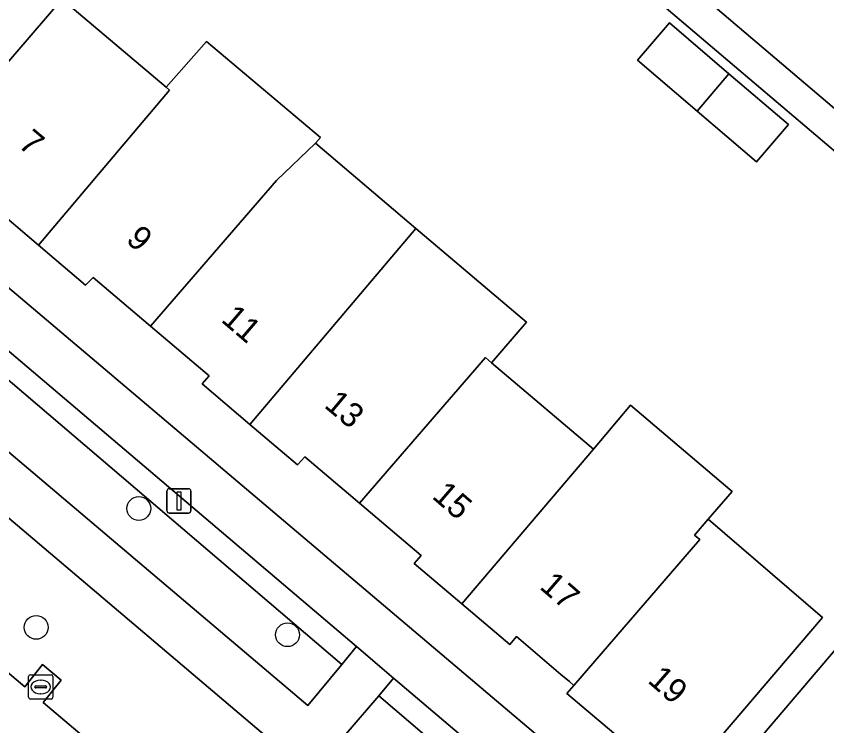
# Model space of a CAD drawing. Extents: x 156412 to 157779, y 382335 to 383768.
# Drawn here: x 156879.42 to 156912.71, y 382467.73 to 382496.87 of the extents above; entities that cross this region are included whole.
import ezdxf

# ---------------------------------------------------------------- set-up
doc = ezdxf.new("R2010")
doc.units = 0
for name, color, linetype in [('IMGEO_Berm_groen', 7, 'Continuous'), ('IMGEO_Boom', 7, 'Continuous'), ('IMGEO_Erf', 7, 'Continuous'), ('IMGEO_Groenvoorziening', 7, 'Continuous'), ('IMGEO_Haag', 7, 'Continuous'), ('IMGEO_Kolk', 7, 'Continuous'), ('IMGEO_Lichtmast', 7, 'Continuous'), ('IMGEO_Pand', 7, 'Continuous'), ('IMGEO_Pand_nummerreeks', 7, 'Continuous'), ('IMGEO_Parkeervlak_open', 7, 'Continuous'), ('IMGEO_Rijbaan_lokaal_halfverhard', 7, 'Continuous'), ('IMGEO_Rijbaan_lokaal_open', 7, 'Continuous'), ('IMGEO_Voetpad_open', 7, 'Continuous')]:
    doc.layers.add(name, color=color, linetype=linetype)

msp = doc.modelspace()

# ---------------------------------------------------------------- linework, layer by layer
at = {"layer": 'IMGEO_Berm_groen'}
for points in [[(156867.222, 382492.051), (156865.838, 382490.195), (156869.063, 382487.465), (156891.396, 382468.566), (156892.793, 382470.251)], [(156867.914, 382485.747), (156864.461, 382488.664), (156861.282, 382485.009), (156861.762, 382484.576), (156862.353, 382484.075), (156863.133, 382484.994), (156863.872, 382484.335), (156863.112, 382483.433), (156879.768, 382469.333), (156880.502, 382470.246), (156881.272, 382469.602), (156880.529, 382468.689), (156896.478, 382455.187), (156896.961, 382454.779), (156897.681, 382455.704), (156898.46, 382455.055), (156897.703, 382454.152), (156898.238, 382453.7), (156901.478, 382457.302)]]:
    msp.add_lwpolyline(points, close=True, dxfattribs=at)
at = {"layer": 'IMGEO_Boom'}
for centre in [(156884.455, 382476.654), (156880.241, 382471.772), (156890.565, 382471.468)]:
    msp.add_circle(centre, 0.489, dxfattribs=at)
at = {"layer": 'IMGEO_Erf'}
for points in [[(156886.06, 382514.223), (156885.664, 382513.751), (156884.022, 382511.795), (156883.386, 382511.032), (156876.951, 382503.406), (156876.303, 382502.638), (156869.838, 382494.977), (156869.142, 382494.152), (156906.194, 382462.781), (156906.888, 382463.596), (156913.377, 382471.218), (156914.017, 382471.975), (156920.474, 382479.614), (156921.12, 382480.379), (156922.744, 382482.335), (156923.115, 382482.783)], [(156904.941, 382495.062), (156906.25, 382496.595), (156908.694, 382494.507), (156911.138, 382492.42), (156909.829, 382490.887), (156907.385, 382492.974)]]:
    msp.add_lwpolyline(points, close=True, dxfattribs=at)
for points in [[(156877.405, 382502.024), (156882.1, 382497.998), (156881.543, 382497.369), (156885.573, 382493.956), (156887.239, 382495.838), (156891.913, 382491.884), (156891.713, 382491.658), (156895.841, 382488.151), (156900.374, 382484.301), (156898.946, 382482.636), (156903.127, 382479.091), (156904.654, 382480.89), (156908.822, 382477.357), (156907.846, 382476.217), (156912.534, 382472.181), (156906.871, 382465.535)], [(156904.59, 382466.906), (156902.042, 382469.056), (156902.328, 382469.388), (156902.144, 382469.545), (156901.796, 382469.842), (156899.971, 382471.402), (156899.692, 382471.067), (156897.73, 382472.734), (156895.764, 382474.396), (156896.048, 382474.727), (156893.52, 382476.87), (156891.279, 382478.772), (156890.975, 382478.448), (156889.019, 382480.107), (156887.065, 382481.767), (156887.352, 382482.097), (156884.943, 382484.14), (156882.58, 382486.144), (156882.272, 382485.824), (156880.337, 382487.466), (156878.371, 382489.133)]]:
    msp.add_lwpolyline(points, dxfattribs=at)
at = {"layer": 'IMGEO_Groenvoorziening'}
for points in [[(156870.843, 382490.126), (156863.984, 382495.86), (156863.611, 382496.172), (156861.565, 382493.813), (156865.838, 382490.195), (156867.222, 382492.051), (156892.793, 382470.251), (156893.399, 382470.983)], [(156895.005, 382469.619), (156894.923, 382469.689), (156894.312, 382468.956), (156904.355, 382460.394), (156902.914, 382458.82), (156906.958, 382455.398), (156908.994, 382457.747), (156908.621, 382458.064)], [(156894.312, 382468.956), (156892.873, 382467.296), (156902.914, 382458.82), (156904.355, 382460.394)]]:
    msp.add_lwpolyline(points, close=True, dxfattribs=at)
at = {"layer": 'IMGEO_Haag'}
for points in [[(156870.843, 382490.126), (156863.984, 382495.86), (156863.611, 382496.172), (156861.565, 382493.813), (156865.838, 382490.195), (156867.222, 382492.051), (156892.793, 382470.251), (156893.399, 382470.983)], [(156894.923, 382469.689), (156894.312, 382468.956), (156904.355, 382460.394), (156902.914, 382458.82), (156906.958, 382455.398), (156908.994, 382457.747), (156908.621, 382458.064), (156895.005, 382469.619)]]:
    msp.add_lwpolyline(points, close=True, dxfattribs=at)
at = {"layer": 'IMGEO_Kolk'}
for p, q in [((156880.002, 382469.825), (156880.854, 382469.825)), ((156879.927, 382468.899), (156879.927, 382469.751)), ((156880.415, 382469.605), (156880.44, 382469.605)), ((156880.928, 382469.751), (156880.928, 382468.899)), ((156880.186, 382469.319), (156880.186, 382469.331)), ((156880.624, 382469.282), (156880.226, 382469.282)), ((156880.229, 382469.368), (156880.627, 382469.368)), ((156880.67, 382469.331), (156880.67, 382469.319)), ((156880.854, 382468.825), (156880.002, 382468.825)), ((156880.438, 382469.045), (156880.413, 382469.045))]:
    msp.add_line(p, q, dxfattribs=at)
for points in [[(156880.002, 382469.825), (156880.854, 382469.825)], [(156879.927, 382468.899), (156879.927, 382469.751)], [(156880.928, 382469.751), (156880.928, 382468.899)], [(156880.854, 382468.825), (156880.002, 382468.825)]]:
    msp.add_lwpolyline(points, dxfattribs=at)
for centre, radius, start, end in [((156880.004, 382469.749), 0.0765, 91.552, 178.448), ((156880.004, 382469.749), 0.0765, 91.552, 178.448), ((156880.852, 382469.749), 0.0765, 1.552, 88.448), ((156880.852, 382469.749), 0.0765, 1.552, 88.448), ((156880.226, 382469.328), 0.0403, 85.8775, 175.7526), ((156880.223, 382469.318), 0.0366, 178.938, 274.7102), ((156880.627, 382469.325), 0.043, 264.8664, 352.4533), ((156880.631, 382469.33), 0.0386, 1.7309, 96.639), ((156880.004, 382468.901), 0.0765, 181.552, 268.448), ((156880.004, 382468.901), 0.0765, 181.552, 268.448), ((156880.852, 382468.901), 0.0765, 271.552, 358.448), ((156880.852, 382468.901), 0.0765, 271.552, 358.448)]:
    msp.add_arc(centre, radius, start, end, dxfattribs=at)
for centre, major_axis, ratio, start_param, end_param in [((156880.414, 382469.325), (-0.387, 0.002), 0.722429, 4.712389, 7.853982), ((156880.439, 382469.325), (-0.39, 0.002), 0.717154, 1.570796, 4.712389)]:
    msp.add_ellipse(centre, major_axis=major_axis, ratio=ratio, start_param=start_param, end_param=end_param, dxfattribs=at)
at = {"layer": 'IMGEO_Lichtmast'}
for p, q in [((156885.609, 382476.565), (156885.609, 382477.365)), ((156885.609, 382477.365), (156885.609, 382476.565)), ((156885.709, 382477.465), (156886.499, 382477.465)), ((156886.499, 382477.465), (156885.709, 382477.465)), ((156886.599, 382477.365), (156886.599, 382476.565)), ((156886.599, 382476.565), (156886.599, 382477.365)), ((156886.499, 382476.465), (156885.709, 382476.465)), ((156885.709, 382476.465), (156886.499, 382476.465))]:
    msp.add_line(p, q, dxfattribs=at)
msp.add_lwpolyline([(156886.029, 382477.34), (156886.179, 382477.34), (156886.179, 382476.59), (156886.029, 382476.59), (156886.029, 382477.34)], dxfattribs=at)
for centre, start, end in [((156885.709, 382477.365), 90, 180), ((156885.709, 382477.365), 90, 180), ((156886.499, 382477.365), 0, 90), ((156886.499, 382477.365), 360, 90), ((156885.709, 382476.565), 180, 270), ((156885.709, 382476.565), 180, 270), ((156886.499, 382476.565), 270, 0), ((156886.499, 382476.565), 270, 0)]:
    msp.add_arc(centre, 0.1, start, end, dxfattribs=at)
at = {"layer": 'IMGEO_Pand'}
for points in [[(156881.543, 382497.369), (156882.1, 382497.998), (156877.405, 382502.024), (156871.721, 382495.337), (156873.726, 382493.645), (156873.432, 382493.297), (156875.863, 382491.256), (156876.155, 382491.595), (156881.301, 382497.575)], [(156885.573, 382493.956), (156881.543, 382497.369), (156881.301, 382497.575), (156876.155, 382491.595), (156876.452, 382491.343), (156876.89, 382490.972), (156878.661, 382489.47), (156878.371, 382489.133), (156880.337, 382487.466), (156885.718, 382493.833)], [(156907.385, 382492.974), (156908.694, 382494.507), (156906.25, 382496.595), (156904.941, 382495.062)], [(156891.713, 382491.658), (156891.913, 382491.884), (156887.239, 382495.838), (156885.573, 382493.956), (156885.718, 382493.833), (156880.337, 382487.466), (156882.272, 382485.824), (156882.58, 382486.144), (156884.943, 382484.14), (156890.113, 382490.118)], [(156907.385, 382492.974), (156909.829, 382490.887), (156911.138, 382492.42), (156908.694, 382494.507)], [(156895.841, 382488.151), (156891.713, 382491.658), (156890.113, 382490.118), (156884.943, 382484.14), (156887.352, 382482.097), (156887.065, 382481.767), (156889.019, 382480.107)], [(156895.841, 382488.151), (156889.019, 382480.107), (156890.975, 382478.448), (156891.279, 382478.772), (156893.52, 382476.87), (156898.692, 382482.852), (156898.946, 382482.636), (156900.374, 382484.301)], [(156903.127, 382479.091), (156898.946, 382482.636), (156898.692, 382482.852), (156893.52, 382476.87), (156896.048, 382474.727), (156895.764, 382474.396), (156897.73, 382472.734)], [(156907.501, 382475.382), (156907.287, 382475.564), (156907.846, 382476.217), (156908.822, 382477.357), (156904.654, 382480.89), (156903.127, 382479.091), (156897.73, 382472.734), (156899.692, 382471.067), (156899.971, 382471.402), (156901.796, 382469.842), (156902.144, 382469.545), (156902.328, 382469.388)], [(156912.534, 382472.181), (156907.846, 382476.217), (156907.287, 382475.564), (156907.501, 382475.382), (156902.328, 382469.388), (156902.042, 382469.056), (156904.59, 382466.906), (156904.871, 382467.239), (156906.871, 382465.535)]]:
    msp.add_lwpolyline(points, close=True, dxfattribs=at)
at = {"layer": 'IMGEO_Parkeervlak_open'}
msp.add_lwpolyline([(156906.888, 382463.596), (156910.633, 382460.428), (156917.096, 382468.044), (156913.377, 382471.218)], close=True, dxfattribs=at)
at = {"layer": 'IMGEO_Rijbaan_lokaal_halfverhard'}
msp.add_lwpolyline([(156914.409, 382498.327), (156909.579, 382502.428), (156906.502, 382498.639), (156927.729, 382480.609), (156930.887, 382484.34), (156927.106, 382487.549), (156926.602, 382487.977)], close=True, dxfattribs=at)
at = {"layer": 'IMGEO_Rijbaan_lokaal_open'}
msp.add_lwpolyline([(156898.409, 382453.555), (156898.238, 382453.7), (156897.703, 382454.152), (156898.46, 382455.055), (156897.681, 382455.704), (156896.961, 382454.779), (156896.478, 382455.187), (156880.529, 382468.689), (156881.272, 382469.602), (156880.502, 382470.246), (156879.768, 382469.333), (156863.112, 382483.433), (156863.872, 382484.335), (156863.133, 382484.994), (156862.353, 382484.075), (156861.762, 382484.576), (156861.282, 382485.009), (156860.706, 382485.529)], dxfattribs=at)
at = {"layer": 'IMGEO_Voetpad_open'}
for points in [[(156827.18, 382520.315), (156836.752, 382512.181), (156833.596, 382508.453), (156834.74, 382507.482), (156837.875, 382511.227), (156851.918, 382499.294), (156856.445, 382495.448), (156860.251, 382492.221), (156864.461, 382488.664), (156867.914, 382485.747), (156901.478, 382457.302), (156905.637, 382453.777), (156909.642, 382450.389), (156913.79, 382446.861), (156925.433, 382436.96), (156936.79, 382427.368)], [(156938.62, 382428.547), (156935.62, 382431.055), (156933.9, 382432.501), (156930.917, 382435.026), (156932.999, 382437.455), (156934.894, 382439.692), (156933.329, 382441.019), (156914.933, 382456.618), (156914.173, 382457.263), (156910.21, 382452.579), (156907.746, 382454.691), (156906.958, 382455.398), (156902.914, 382458.82), (156892.873, 382467.296), (156894.312, 382468.956), (156894.923, 382469.689), (156893.399, 382470.983), (156892.793, 382470.251), (156891.396, 382468.566), (156869.063, 382487.465)]]:
    msp.add_lwpolyline(points, dxfattribs=at)
for points in [[(156906.502, 382498.639), (156904.371, 382500.449), (156883.11, 382518.509), (156882.233, 382517.47), (156886.06, 382514.223), (156923.115, 382482.783), (156926.871, 382479.596), (156927.729, 382480.609)], [(156869.142, 382494.152), (156865.283, 382497.419), (156863.984, 382495.86), (156870.843, 382490.126), (156893.399, 382470.983), (156894.923, 382469.689), (156895.005, 382469.619), (156908.621, 382458.064), (156909.941, 382459.609), (156906.194, 382462.781)]]:
    msp.add_lwpolyline(points, close=True, dxfattribs=at)

# ---------------------------------------------------------------- texts
at = {"layer": 'IMGEO_Pand_nummerreeks'}
for s, rotation, p in [('7', 320.1451, (156879.457, 382491.539)), ('9', 317.0776, (156883.884, 382487.641)), ('11', 319.3544, (156887.794, 382484.357)), ('13', 320.1014, (156892.027, 382480.839)), ('15', 319.123, (156896.458, 382477.105)), ('17', 319.1939, (156900.873, 382473.392)), ('19', 318.833, (156905.314, 382469.54))]:
    msp.add_text(s, height=1, rotation=rotation, dxfattribs=at).set_placement(p)

doc.saveas('drawing.dxf')
